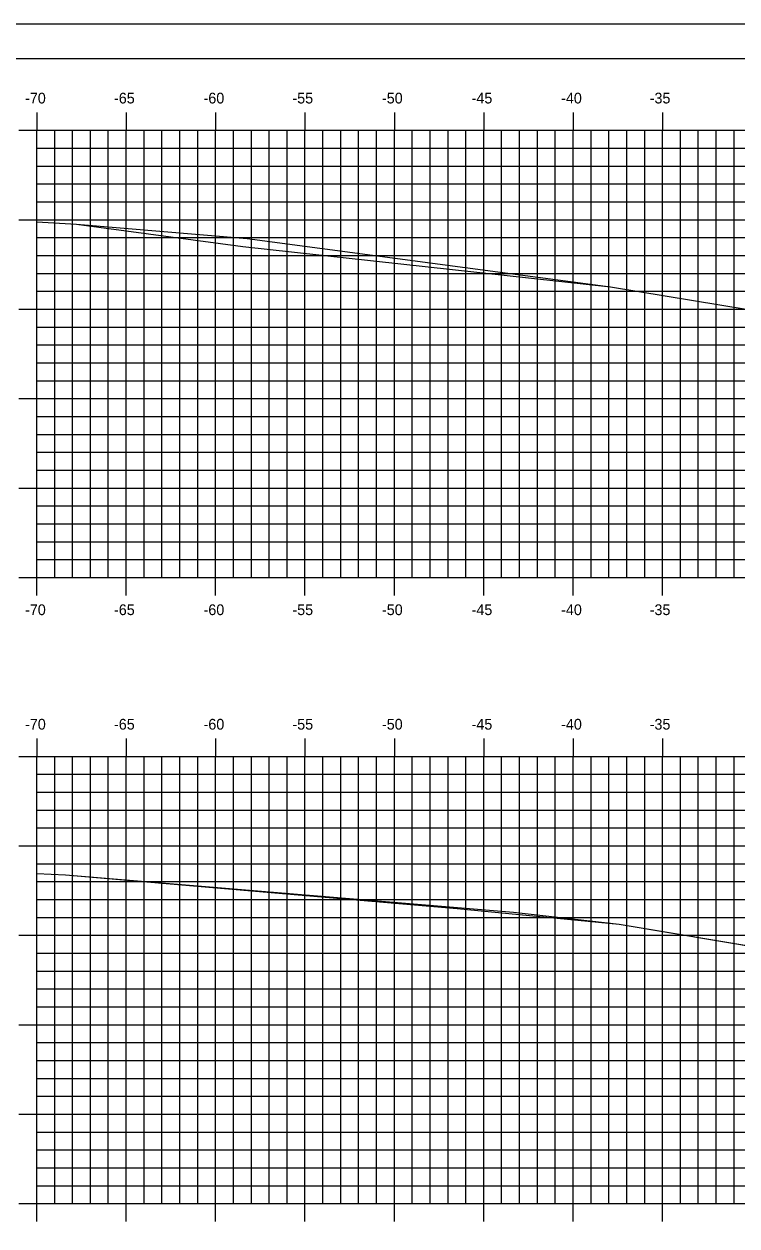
# Model space of a CAD drawing. Extents: x 1168600 to 1177589, y 610178 to 611246.
# Drawn here: x 1175558.2 to 1175598.1, y 610943.3 to 611010.5 of the extents above; entities that cross this region are included whole.
import ezdxf

# ---------------------------------------------------------------- set-up
doc = ezdxf.new("R2010")
doc.units = 0
for name, color, linetype in [('_Construction', 7, 'Continuous'), ('_Station Equation', 7, 'Continuous'), ('H_V ANNOTATION', 7, 'Continuous'), ('MAJOR', 7, 'Continuous'), ('MINOR', 7, 'Continuous')]:
    doc.layers.add(name, color=color, linetype=linetype)

msp = doc.modelspace()

# ---------------------------------------------------------------- linework, layer by layer
at = {"layer": '_Construction'}
msp.add_line((1175713.907, 611008.596), (1175553.907, 611008.596), dxfattribs=at)
msp.add_lwpolyline([(1175545.813, 610900.537), (1175715.813, 610900.537), (1175715.813, 611010.537), (1175545.813, 611010.537)], close=True, dxfattribs=at)
at = {"layer": '_Station Equation'}
for points in [[(1175558.906, 610999.472), (1175561.135, 610999.342), (1175570.673, 610998.545), (1175591.003, 610995.85), (1175598.702, 610994.577), (1175609.218, 610992.798), (1175613.404, 610993.903), (1175620.107, 610995.709), (1175622.451, 610996.017), (1175622.653, 610996.033), (1175623.778, 610996.113), (1175625.164, 610996.209), (1175627.75, 610996.287), (1175630.178, 610996.354), (1175632.416, 610996.39), (1175635.192, 610996.436), (1175637.081, 610996.46), (1175640.207, 610996.5)], [(1175558.906, 610999.472), (1175561.135, 610999.342), (1175570.437, 610998.097), (1175591.003, 610995.85), (1175598.703, 610994.577), (1175609.218, 610992.798), (1175613.404, 610993.903), (1175620.107, 610995.709), (1175622.452, 610996.017), (1175622.653, 610996.033), (1175623.777, 610996.113), (1175625.164, 610996.209), (1175627.749, 610996.287), (1175630.178, 610996.354), (1175632.415, 610996.39), (1175635.192, 610996.436), (1175637.08, 610996.46), (1175640.207, 610996.5)], [(1175558.906, 610963.059), (1175560.503, 610962.973), (1175582.409, 610961.101), (1175591.481, 610960.219), (1175608.214, 610957.43), (1175613.021, 610956.887), (1175617.624, 610958.04), (1175623.889, 610959.689), (1175626.561, 610960.16), (1175626.605, 610960.167), (1175626.71, 610960.174), (1175626.905, 610960.184), (1175629.22, 610960.311), (1175631.641, 610960.379), (1175634.239, 610960.45), (1175636.259, 610960.487), (1175639.258, 610960.542)], [(1175558.906, 610963.054), (1175560.503, 610962.973), (1175585.574, 610960.888), (1175591.481, 610960.219), (1175607.923, 610957.463), (1175613.021, 610956.887), (1175620.598, 610958.89), (1175623.888, 610959.689), (1175625.664, 610960.003), (1175626.563, 610960.16), (1175626.605, 610960.167), (1175626.71, 610960.174), (1175626.906, 610960.184), (1175629.22, 610960.311), (1175631.641, 610960.379), (1175634.239, 610960.45), (1175636.259, 610960.487), (1175639.258, 610960.542)]]:
    msp.add_lwpolyline(points, dxfattribs=at)
at = {"layer": 'MAJOR'}
for p, q in [((1175558.906, 611005.598), (1175558.906, 611004.596)), ((1175563.906, 611005.598), (1175563.906, 611004.596)), ((1175568.906, 611005.598), (1175568.906, 611004.596)), ((1175573.906, 611005.598), (1175573.906, 611004.596)), ((1175578.906, 611005.598), (1175578.906, 611004.596)), ((1175583.906, 611005.598), (1175583.906, 611004.596)), ((1175588.906, 611005.598), (1175588.906, 611004.596)), ((1175593.906, 611005.598), (1175593.906, 611004.596)), ((1175557.904, 611004.596), (1175558.906, 611004.596)), ((1175558.906, 611004.596), (1175698.906, 611004.596)), ((1175558.906, 610979.596), (1175558.906, 611004.596)), ((1175558.906, 610979.596), (1175558.906, 611004.596)), ((1175558.906, 611004.596), (1175698.906, 611004.596)), ((1175563.906, 610979.596), (1175563.906, 611004.596)), ((1175568.906, 610979.596), (1175568.906, 611004.596)), ((1175573.906, 610979.596), (1175573.906, 611004.596)), ((1175578.906, 610979.596), (1175578.906, 611004.596)), ((1175583.906, 610979.596), (1175583.906, 611004.596)), ((1175588.906, 610979.596), (1175588.906, 611004.596)), ((1175593.906, 610979.596), (1175593.906, 611004.596)), ((1175557.904, 610999.596), (1175558.906, 610999.596)), ((1175558.906, 610999.596), (1175698.906, 610999.596)), ((1175557.904, 610994.596), (1175558.906, 610994.596)), ((1175558.906, 610994.596), (1175698.906, 610994.596)), ((1175557.904, 610989.596), (1175558.906, 610989.596)), ((1175558.906, 610989.596), (1175698.906, 610989.596)), ((1175557.904, 610984.596), (1175558.906, 610984.596)), ((1175558.906, 610984.596), (1175698.906, 610984.596)), ((1175557.904, 610979.596), (1175558.906, 610979.596)), ((1175558.906, 610979.596), (1175698.906, 610979.596)), ((1175558.906, 610979.596), (1175698.906, 610979.596)), ((1175558.906, 610978.594), (1175558.906, 610979.596)), ((1175563.906, 610978.594), (1175563.906, 610979.596)), ((1175568.906, 610978.594), (1175568.906, 610979.596)), ((1175573.906, 610978.594), (1175573.906, 610979.596)), ((1175578.906, 610978.594), (1175578.906, 610979.596)), ((1175583.906, 610978.594), (1175583.906, 610979.596)), ((1175588.906, 610978.594), (1175588.906, 610979.596)), ((1175593.906, 610978.594), (1175593.906, 610979.596)), ((1175558.906, 610970.598), (1175558.906, 610969.596)), ((1175563.906, 610970.598), (1175563.906, 610969.596)), ((1175568.906, 610970.598), (1175568.906, 610969.596)), ((1175573.906, 610970.598), (1175573.906, 610969.596)), ((1175578.906, 610970.598), (1175578.906, 610969.596)), ((1175583.906, 610970.598), (1175583.906, 610969.596)), ((1175588.906, 610970.598), (1175588.906, 610969.596)), ((1175593.906, 610970.598), (1175593.906, 610969.596)), ((1175557.904, 610969.596), (1175558.906, 610969.596)), ((1175558.906, 610969.596), (1175698.906, 610969.596)), ((1175558.906, 610944.596), (1175558.906, 610969.596)), ((1175558.906, 610944.596), (1175558.906, 610969.596)), ((1175558.906, 610969.596), (1175698.906, 610969.596)), ((1175563.906, 610944.596), (1175563.906, 610969.596)), ((1175568.906, 610944.596), (1175568.906, 610969.596)), ((1175573.906, 610944.596), (1175573.906, 610969.596)), ((1175578.906, 610944.596), (1175578.906, 610969.596)), ((1175583.906, 610944.596), (1175583.906, 610969.596)), ((1175588.906, 610944.596), (1175588.906, 610969.596)), ((1175593.906, 610944.596), (1175593.906, 610969.596)), ((1175557.904, 610964.596), (1175558.906, 610964.596)), ((1175558.906, 610964.596), (1175698.906, 610964.596)), ((1175557.904, 610959.596), (1175558.906, 610959.596)), ((1175558.906, 610959.596), (1175698.906, 610959.596)), ((1175557.904, 610954.596), (1175558.906, 610954.596)), ((1175558.906, 610954.596), (1175698.906, 610954.596)), ((1175557.904, 610949.596), (1175558.906, 610949.596)), ((1175558.906, 610949.596), (1175698.906, 610949.596)), ((1175557.904, 610944.596), (1175558.906, 610944.596)), ((1175558.906, 610944.596), (1175698.906, 610944.596)), ((1175558.906, 610944.596), (1175698.906, 610944.596)), ((1175558.906, 610943.594), (1175558.906, 610944.596)), ((1175563.906, 610943.594), (1175563.906, 610944.596)), ((1175568.906, 610943.594), (1175568.906, 610944.596)), ((1175573.906, 610943.594), (1175573.906, 610944.596)), ((1175578.906, 610943.594), (1175578.906, 610944.596)), ((1175583.906, 610943.594), (1175583.906, 610944.596)), ((1175588.906, 610943.594), (1175588.906, 610944.596)), ((1175593.906, 610943.594), (1175593.906, 610944.596))]:
    msp.add_line(p, q, dxfattribs=at)
at = {"layer": 'MINOR'}
for p, q in [((1175559.906, 610979.596), (1175559.906, 611004.596)), ((1175560.906, 610979.596), (1175560.906, 611004.596)), ((1175561.906, 610979.596), (1175561.906, 611004.596)), ((1175562.906, 610979.596), (1175562.906, 611004.596)), ((1175564.906, 610979.596), (1175564.906, 611004.596)), ((1175565.906, 610979.596), (1175565.906, 611004.596)), ((1175566.906, 610979.596), (1175566.906, 611004.596)), ((1175567.906, 610979.596), (1175567.906, 611004.596)), ((1175569.906, 610979.596), (1175569.906, 611004.596)), ((1175570.906, 610979.596), (1175570.906, 611004.596)), ((1175571.906, 610979.596), (1175571.906, 611004.596)), ((1175572.906, 610979.596), (1175572.906, 611004.596)), ((1175574.906, 610979.596), (1175574.906, 611004.596)), ((1175575.906, 610979.596), (1175575.906, 611004.596)), ((1175576.906, 610979.596), (1175576.906, 611004.596)), ((1175577.906, 610979.596), (1175577.906, 611004.596)), ((1175579.906, 610979.596), (1175579.906, 611004.596)), ((1175580.906, 610979.596), (1175580.906, 611004.596)), ((1175581.906, 610979.596), (1175581.906, 611004.596)), ((1175582.906, 610979.596), (1175582.906, 611004.596)), ((1175584.906, 610979.596), (1175584.906, 611004.596)), ((1175585.906, 610979.596), (1175585.906, 611004.596)), ((1175586.906, 610979.596), (1175586.906, 611004.596)), ((1175587.906, 610979.596), (1175587.906, 611004.596)), ((1175589.906, 610979.596), (1175589.906, 611004.596)), ((1175590.906, 610979.596), (1175590.906, 611004.596)), ((1175591.906, 610979.596), (1175591.906, 611004.596)), ((1175592.906, 610979.596), (1175592.906, 611004.596)), ((1175594.906, 610979.596), (1175594.906, 611004.596)), ((1175595.906, 610979.596), (1175595.906, 611004.596)), ((1175596.906, 610979.596), (1175596.906, 611004.596)), ((1175597.906, 610979.596), (1175597.906, 611004.596)), ((1175558.906, 611003.596), (1175698.906, 611003.596)), ((1175558.906, 611003.596), (1175559.908, 611003.596)), ((1175558.906, 611002.596), (1175698.906, 611002.596)), ((1175558.906, 611002.596), (1175559.908, 611002.596)), ((1175558.906, 611001.596), (1175698.906, 611001.596)), ((1175558.906, 611001.596), (1175559.908, 611001.596)), ((1175558.906, 611000.596), (1175698.906, 611000.596)), ((1175558.906, 611000.596), (1175559.908, 611000.596)), ((1175558.906, 610998.596), (1175698.906, 610998.596)), ((1175558.906, 610998.596), (1175559.908, 610998.596)), ((1175558.906, 610997.596), (1175698.906, 610997.596)), ((1175558.906, 610997.596), (1175559.908, 610997.596)), ((1175558.906, 610996.596), (1175698.906, 610996.596)), ((1175558.906, 610996.596), (1175559.908, 610996.596)), ((1175558.906, 610995.596), (1175698.906, 610995.596)), ((1175558.906, 610995.596), (1175559.908, 610995.596)), ((1175558.906, 610993.596), (1175698.906, 610993.596)), ((1175558.906, 610993.596), (1175559.908, 610993.596)), ((1175558.906, 610992.596), (1175698.906, 610992.596)), ((1175558.906, 610992.596), (1175559.908, 610992.596)), ((1175558.906, 610991.596), (1175698.906, 610991.596)), ((1175558.906, 610991.596), (1175559.908, 610991.596)), ((1175558.906, 610990.596), (1175698.906, 610990.596)), ((1175558.906, 610990.596), (1175559.908, 610990.596)), ((1175558.906, 610988.596), (1175698.906, 610988.596)), ((1175558.906, 610988.596), (1175559.908, 610988.596)), ((1175558.906, 610987.596), (1175698.906, 610987.596)), ((1175558.906, 610987.596), (1175559.908, 610987.596)), ((1175558.906, 610986.596), (1175698.906, 610986.596)), ((1175558.906, 610986.596), (1175559.908, 610986.596)), ((1175558.906, 610985.596), (1175698.906, 610985.596)), ((1175558.906, 610985.596), (1175559.908, 610985.596)), ((1175558.906, 610983.596), (1175698.906, 610983.596)), ((1175558.906, 610983.596), (1175559.908, 610983.596)), ((1175558.906, 610982.596), (1175698.906, 610982.596)), ((1175558.906, 610982.596), (1175559.908, 610982.596)), ((1175558.906, 610981.596), (1175698.906, 610981.596)), ((1175558.906, 610981.596), (1175559.908, 610981.596)), ((1175558.906, 610980.596), (1175698.906, 610980.596)), ((1175558.906, 610980.596), (1175559.908, 610980.596)), ((1175559.906, 610944.596), (1175559.906, 610969.596)), ((1175560.906, 610944.596), (1175560.906, 610969.596)), ((1175561.906, 610944.596), (1175561.906, 610969.596)), ((1175562.906, 610944.596), (1175562.906, 610969.596)), ((1175564.906, 610944.596), (1175564.906, 610969.596)), ((1175565.906, 610944.596), (1175565.906, 610969.596)), ((1175566.906, 610944.596), (1175566.906, 610969.596)), ((1175567.906, 610944.596), (1175567.906, 610969.596)), ((1175569.906, 610944.596), (1175569.906, 610969.596)), ((1175570.906, 610944.596), (1175570.906, 610969.596)), ((1175571.906, 610944.596), (1175571.906, 610969.596)), ((1175572.906, 610944.596), (1175572.906, 610969.596)), ((1175574.906, 610944.596), (1175574.906, 610969.596)), ((1175575.906, 610944.596), (1175575.906, 610969.596)), ((1175576.906, 610944.596), (1175576.906, 610969.596)), ((1175577.906, 610944.596), (1175577.906, 610969.596)), ((1175579.906, 610944.596), (1175579.906, 610969.596)), ((1175580.906, 610944.596), (1175580.906, 610969.596)), ((1175581.906, 610944.596), (1175581.906, 610969.596)), ((1175582.906, 610944.596), (1175582.906, 610969.596)), ((1175584.906, 610944.596), (1175584.906, 610969.596)), ((1175585.906, 610944.596), (1175585.906, 610969.596)), ((1175586.906, 610944.596), (1175586.906, 610969.596)), ((1175587.906, 610944.596), (1175587.906, 610969.596)), ((1175589.906, 610944.596), (1175589.906, 610969.596)), ((1175590.906, 610944.596), (1175590.906, 610969.596)), ((1175591.906, 610944.596), (1175591.906, 610969.596)), ((1175592.906, 610944.596), (1175592.906, 610969.596)), ((1175594.906, 610944.596), (1175594.906, 610969.596)), ((1175595.906, 610944.596), (1175595.906, 610969.596)), ((1175596.906, 610944.596), (1175596.906, 610969.596)), ((1175597.906, 610944.596), (1175597.906, 610969.596)), ((1175558.906, 610968.596), (1175698.906, 610968.596)), ((1175558.906, 610968.596), (1175559.908, 610968.596)), ((1175558.906, 610967.596), (1175698.906, 610967.596)), ((1175558.906, 610967.596), (1175559.908, 610967.596)), ((1175558.906, 610966.596), (1175698.906, 610966.596)), ((1175558.906, 610966.596), (1175559.908, 610966.596)), ((1175558.906, 610965.596), (1175698.906, 610965.596)), ((1175558.906, 610965.596), (1175559.908, 610965.596)), ((1175558.906, 610963.596), (1175698.906, 610963.596)), ((1175558.906, 610963.596), (1175559.908, 610963.596)), ((1175558.906, 610962.596), (1175698.906, 610962.596)), ((1175558.906, 610962.596), (1175559.908, 610962.596)), ((1175558.906, 610961.596), (1175698.906, 610961.596)), ((1175558.906, 610961.596), (1175559.908, 610961.596)), ((1175558.906, 610960.596), (1175698.906, 610960.596)), ((1175558.906, 610960.596), (1175559.908, 610960.596)), ((1175558.906, 610958.596), (1175698.906, 610958.596)), ((1175558.906, 610958.596), (1175559.908, 610958.596)), ((1175558.906, 610957.596), (1175698.906, 610957.596)), ((1175558.906, 610957.596), (1175559.908, 610957.596)), ((1175558.906, 610956.596), (1175698.906, 610956.596)), ((1175558.906, 610956.596), (1175559.908, 610956.596)), ((1175558.906, 610955.596), (1175698.906, 610955.596)), ((1175558.906, 610955.596), (1175559.908, 610955.596)), ((1175558.906, 610953.596), (1175698.906, 610953.596)), ((1175558.906, 610953.596), (1175559.908, 610953.596)), ((1175558.906, 610952.596), (1175698.906, 610952.596)), ((1175558.906, 610952.596), (1175559.908, 610952.596)), ((1175558.906, 610951.596), (1175698.906, 610951.596)), ((1175558.906, 610951.596), (1175559.908, 610951.596)), ((1175558.906, 610950.596), (1175698.906, 610950.596)), ((1175558.906, 610950.596), (1175559.908, 610950.596)), ((1175558.906, 610948.596), (1175698.906, 610948.596)), ((1175558.906, 610948.596), (1175559.908, 610948.596)), ((1175558.906, 610947.596), (1175698.906, 610947.596)), ((1175558.906, 610947.596), (1175559.908, 610947.596)), ((1175558.906, 610946.596), (1175698.906, 610946.596)), ((1175558.906, 610946.596), (1175559.908, 610946.596)), ((1175558.906, 610945.596), (1175698.906, 610945.596)), ((1175558.906, 610945.596), (1175559.908, 610945.596))]:
    msp.add_line(p, q, dxfattribs=at)

# ---------------------------------------------------------------- texts
at = {"layer": '_Construction'}
msp.add_text('-35', height=0.6, dxfattribs=at).set_placement((1175593.187, 611006.096))
at = {"layer": 'H_V ANNOTATION'}
for s, p in [('-70', (1175558.248, 611006.096)), ('-65', (1175563.224, 611006.096)), ('-60', (1175568.232, 611006.096)), ('-55', (1175573.203, 611006.096)), ('-50', (1175578.211, 611006.096)), ('-45', (1175583.224, 611006.096)), ('-40', (1175588.232, 611006.096)), ('-70', (1175558.248, 610977.496)), ('-65', (1175563.224, 610977.496)), ('-60', (1175568.232, 610977.496)), ('-55', (1175573.203, 610977.496)), ('-50', (1175578.211, 610977.496)), ('-45', (1175583.224, 610977.496)), ('-40', (1175588.232, 610977.496)), ('-35', (1175593.187, 610977.496)), ('-70', (1175558.248, 610971.096)), ('-65', (1175563.224, 610971.096)), ('-60', (1175568.232, 610971.096)), ('-55', (1175573.203, 610971.096)), ('-50', (1175578.211, 610971.096)), ('-45', (1175583.224, 610971.096)), ('-40', (1175588.232, 610971.096)), ('-35', (1175593.187, 610971.096))]:
    msp.add_text(s, height=0.6, dxfattribs=at).set_placement(p)

doc.saveas('drawing.dxf')
